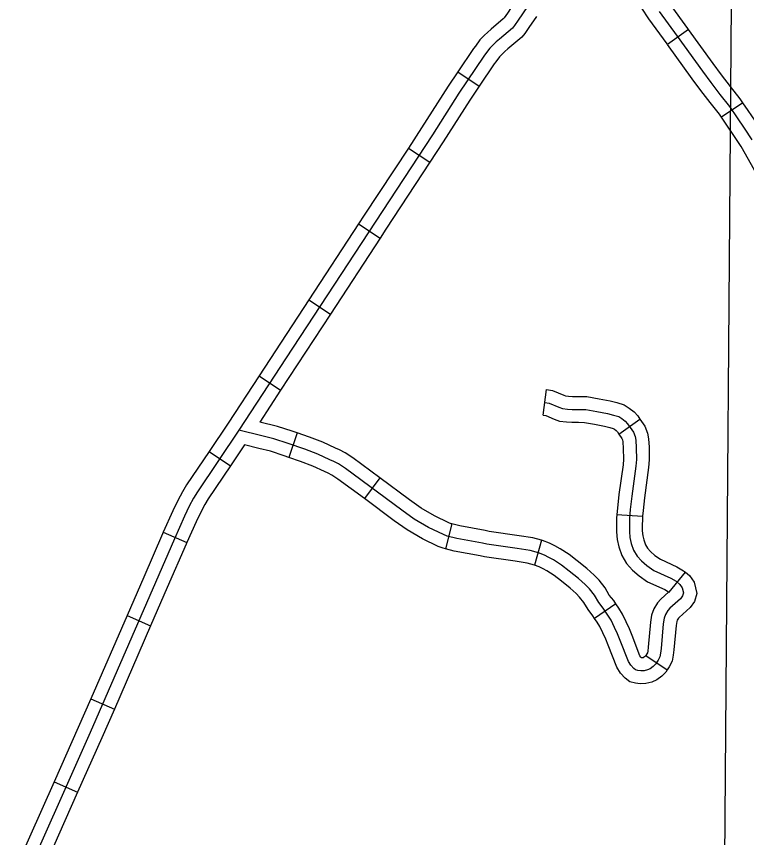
# Model space of a CAD drawing. Extents: x -492261 to -432772, y 1441225 to 1452922.
# Drawn here: x -458364.6 to -458243.3, y 1451253.3 to 1451389.7 of the extents above; entities that cross this region are included whole.
import ezdxf

# ---------------------------------------------------------------- set-up
doc = ezdxf.new("R2010")
doc.units = 0
doc.layers.add('Default', color=7, linetype='Continuous')

msp = doc.modelspace()

# ---------------------------------------------------------------- linework, layer by layer
at = {"layer": 'Default'}
for p, q in [((-458252.96, 1451387.55), (-458256.44, 1451385.04)), ((-458291.31, 1451380.52), (-458287.76, 1451378.12)), ((-458243.96, 1451375.37), (-458247.51, 1451372.97)), ((-458299.52, 1451367.83), (-458295.94, 1451365.48)), ((-458307.81, 1451355.22), (-458304.22, 1451352.87)), ((-458316.06, 1451342.59), (-458312.48, 1451340.25)), ((-458324.32, 1451329.97), (-458320.74, 1451327.62)), ((-458277.14, 1451323.44), (-458276.59, 1451327.69)), ((-458264.53, 1451320.32), (-458261.03, 1451322.8)), ((-458317.98, 1451320.49), (-458319.38, 1451316.44)), ((-458332.64, 1451317.42), (-458329.08, 1451315.02)), ((-458304.26, 1451313.02), (-458306.81, 1451309.58)), ((-458264.86, 1451306.97), (-458260.59, 1451306.65)), ((-458292.29, 1451305.38), (-458293.35, 1451301.23)), ((-458340.24, 1451304.01), (-458336.32, 1451302.27)), ((-458277.42, 1451302.67), (-458278.57, 1451298.54)), ((-458256.19, 1451294.03), (-458253.46, 1451297.34)), ((-458265.04, 1451292.12), (-458268.58, 1451289.69)), ((-458346.27, 1451290.16), (-458342.34, 1451288.45)), ((-458260.05, 1451283.54), (-458256.51, 1451281.13)), ((-458352.3, 1451276.34), (-458348.37, 1451274.62)), ((-458358.39, 1451262.55), (-458354.47, 1451260.81))]:
    msp.add_line(p, q, dxfattribs=at)
for points in [[(-458245.97, 1451139.54), (-458246.91, 1451249.54), (-458245.74, 1451399.02), (-458245.17, 1451549.93)], [(-458271.85, 1451402.94), (-458281.28, 1451389.06), (-458281.89, 1451388.18), (-458282.22, 1451387.77), (-458284.38, 1451385.94), (-458284.91, 1451385.47), (-458285.38, 1451385.03), (-458286, 1451384.41), (-458286.69, 1451383.48), (-458286.99, 1451383.09), (-458291.13, 1451376.97), (-458295.52, 1451370.01), (-458305.05, 1451355.52), (-458319.8, 1451332.96), (-458327.68, 1451320.95), (-458334.57, 1451310.71), (-458335.2, 1451309.67), (-458335.92, 1451308.32), (-458336.72, 1451306.65), (-458338.4, 1451302.88), (-458341.53, 1451295.66), (-458352.42, 1451270.7), (-458364.65, 1451243.18)], [(-458271.85, 1451402.94), (-458281.28, 1451389.06), (-458281.89, 1451388.18), (-458282.22, 1451387.77), (-458284.38, 1451385.94), (-458284.91, 1451385.47), (-458285.38, 1451385.03), (-458286, 1451384.41), (-458286.69, 1451383.48), (-458286.99, 1451383.09), (-458291.13, 1451376.97), (-458295.52, 1451370.01), (-458305.05, 1451355.52), (-458319.8, 1451332.96), (-458327.68, 1451320.95), (-458334.57, 1451310.71), (-458335.2, 1451309.67), (-458335.92, 1451308.32), (-458336.72, 1451306.65), (-458338.4, 1451302.88), (-458341.53, 1451295.66), (-458352.42, 1451270.7), (-458364.65, 1451243.18)], [(-458256.44, 1451385.04), (-458256.52, 1451385.16), (-458259.54, 1451389.28), (-458260.72, 1451391.06), (-458261.62, 1451392.7), (-458262.13, 1451393.91), (-458262.63, 1451395.25), (-458262.99, 1451396.72), (-458263.17, 1451397.75), (-458263.35, 1451398.7), (-458263.42, 1451399.36)], [(-458252.96, 1451387.55), (-458253.06, 1451387.68), (-458256.02, 1451391.73), (-458257.05, 1451393.28), (-458257.76, 1451394.57), (-458258.14, 1451395.49), (-458258.53, 1451396.52), (-458258.8, 1451397.6), (-458258.96, 1451398.51), (-458259.11, 1451399.33), (-458259.16, 1451399.83)], [(-458281.8, 1451392.11), (-458283.05, 1451390.27), (-458283.6, 1451389.47), (-458283.76, 1451389.28), (-458285.78, 1451387.56), (-458286.35, 1451387.05), (-458286.87, 1451386.57), (-458287.63, 1451385.81), (-458288.38, 1451384.78), (-458288.72, 1451384.37), (-458291.31, 1451380.52)], [(-458278.25, 1451389.7), (-458279.51, 1451387.85), (-458280.17, 1451386.89), (-458280.68, 1451386.27), (-458282.97, 1451384.32), (-458283.47, 1451383.88), (-458283.89, 1451383.49), (-458284.37, 1451383.01), (-458284.99, 1451382.17), (-458285.26, 1451381.82), (-458287.76, 1451378.12)], [(-458242.4, 1451369.18), (-458243.65, 1451371.12), (-458244.83, 1451372.84), (-458246.11, 1451374.73), (-458247.68, 1451376.73), (-458249.19, 1451378.7), (-458250.61, 1451380.61), (-458254.79, 1451386.42), (-458257.78, 1451390.5)], [(-458243.96, 1451375.37), (-458244.38, 1451376), (-458245.99, 1451378.04), (-458247.48, 1451379.99), (-458248.88, 1451381.88), (-458252.96, 1451387.55)], [(-458247.51, 1451372.97), (-458247.84, 1451373.47), (-458249.37, 1451375.42), (-458250.9, 1451377.41), (-458252.34, 1451379.35), (-458256.44, 1451385.04)], [(-458291.31, 1451380.52), (-458292.92, 1451378.14), (-458297.32, 1451371.17), (-458299.52, 1451367.83)], [(-458287.76, 1451378.12), (-458289.33, 1451375.8), (-458293.72, 1451368.85), (-458295.94, 1451365.48)], [(-458236.27, 1451361.97), (-458237.09, 1451363.85), (-458238.19, 1451366.13), (-458240.56, 1451370.29), (-458241.86, 1451372.31), (-458243.07, 1451374.05), (-458243.96, 1451375.37)], [(-458240.2, 1451360.26), (-458240.98, 1451362.06), (-458241.99, 1451364.13), (-458244.23, 1451368.07), (-458245.43, 1451369.94), (-458246.6, 1451371.63), (-458247.51, 1451372.97)], [(-458299.52, 1451367.83), (-458306.84, 1451356.7), (-458307.81, 1451355.22)], [(-458295.94, 1451365.48), (-458303.26, 1451354.34), (-458304.22, 1451352.87)], [(-458307.81, 1451355.22), (-458316.06, 1451342.59)], [(-458304.22, 1451352.87), (-458312.48, 1451340.25)], [(-458316.06, 1451342.59), (-458321.6, 1451334.13), (-458324.32, 1451329.97)], [(-458312.48, 1451340.25), (-458318.01, 1451331.79), (-458320.74, 1451327.62)], [(-458324.32, 1451329.97), (-458329.46, 1451322.14), (-458332.64, 1451317.42)], [(-458320.74, 1451327.62), (-458324.22, 1451322.31)], [(-458276.59, 1451327.69), (-458275.54, 1451327.56), (-458273.69, 1451326.75), (-458273.42, 1451326.65), (-458272.89, 1451326.59), (-458272.26, 1451326.56), (-458271.2, 1451326.56), (-458269.84, 1451326.53), (-458267.83, 1451326.17), (-458265.96, 1451325.82), (-458264.87, 1451325.53), (-458263.67, 1451325.18), (-458262.82, 1451324.64), (-458262.01, 1451324.03), (-458261.41, 1451323.33), (-458261.03, 1451322.8)], [(-458276.86, 1451325.57), (-458276.12, 1451325.47), (-458274.5, 1451324.76), (-458273.92, 1451324.55), (-458273.06, 1451324.46), (-458272.31, 1451324.42), (-458271.23, 1451324.42), (-458270.05, 1451324.39), (-458268.22, 1451324.06), (-458266.43, 1451323.73), (-458265.45, 1451323.47), (-458264.56, 1451323.21), (-458264.04, 1451322.87), (-458263.48, 1451322.46), (-458263.1, 1451322.01), (-458262.12, 1451320.63), (-458261.85, 1451319.92), (-458261.74, 1451319.29), (-458261.66, 1451318.03), (-458261.63, 1451316.08), (-458261.72, 1451314.99), (-458262.39, 1451309.98), (-458262.65, 1451307.8), (-458262.77, 1451306.26), (-458262.79, 1451305.16), (-458262.79, 1451304.15), (-458262.69, 1451303.1), (-458262.48, 1451302.15), (-458262.08, 1451301.02), (-458261.51, 1451300.05), (-458260.78, 1451299.24), (-458259.87, 1451298.46), (-458258.71, 1451297.63), (-458255.9, 1451296.38), (-458255.03, 1451295.86), (-458254.39, 1451295.33), (-458254, 1451294.79), (-458253.81, 1451293.91), (-458253.94, 1451293.45), (-458254.3, 1451292.95), (-458256.06, 1451291.36), (-458256.38, 1451290.98), (-458256.79, 1451290.34), (-458257.02, 1451289.7), (-458257.16, 1451288.78), (-458257.52, 1451284.67), (-458257.62, 1451283.9), (-458257.74, 1451283.29), (-458258.02, 1451282.72), (-458258.42, 1451282.12), (-458258.84, 1451281.68), (-458259.32, 1451281.33), (-458259.76, 1451281.12), (-458260.31, 1451280.99), (-458260.91, 1451280.97), (-458261.36, 1451281.02), (-458261.75, 1451281.12), (-458262.04, 1451281.35), (-458262.57, 1451281.91), (-458262.95, 1451282.53), (-458264.3, 1451286.02), (-458264.76, 1451287.1), (-458265.24, 1451288.2), (-458265.82, 1451289.37), (-458266.35, 1451290.24), (-458267.13, 1451291.37), (-458267.89, 1451292.35), (-458268.61, 1451293.54), (-458269.44, 1451294.61), (-458270.14, 1451295.34), (-458271.24, 1451296.34), (-458272.77, 1451297.54), (-458274.05, 1451298.54), (-458275.39, 1451299.42), (-458276.15, 1451299.83), (-458276.92, 1451300.2), (-458277.92, 1451300.58), (-458279.29, 1451300.96), (-458281.42, 1451301.31), (-458286.5, 1451302.04), (-458287.19, 1451302.2), (-458291.44, 1451302.95)], [(-458277.14, 1451323.44), (-458276.69, 1451323.38), (-458275.3, 1451322.78), (-458274.42, 1451322.45), (-458273.23, 1451322.32), (-458272.37, 1451322.27), (-458271.25, 1451322.27), (-458270.27, 1451322.25), (-458268.6, 1451321.95), (-458266.91, 1451321.64), (-458266.04, 1451321.41), (-458265.46, 1451321.24), (-458265.26, 1451321.11), (-458264.96, 1451320.89), (-458264.79, 1451320.69), (-458264.53, 1451320.32)], [(-458261.03, 1451322.8), (-458260.22, 1451321.65), (-458259.77, 1451320.48), (-458259.61, 1451319.54), (-458259.51, 1451318.12), (-458259.49, 1451316.01), (-458259.59, 1451314.76), (-458260.27, 1451309.71), (-458260.52, 1451307.59), (-458260.59, 1451306.65)], [(-458317.98, 1451320.49), (-458318.8, 1451320.78), (-458321.27, 1451321.58), (-458324.22, 1451322.31)], [(-458291.44, 1451302.95), (-458293.08, 1451303.37), (-458293.69, 1451303.61), (-458296.15, 1451304.8), (-458298.56, 1451306.19), (-458300.6, 1451307.64), (-458309.98, 1451314.59), (-458311.12, 1451315.34), (-458311.9, 1451315.75), (-458312.54, 1451316.05), (-458314.55, 1451316.98), (-458316.7, 1451317.78), (-458319.48, 1451318.75), (-458321.86, 1451319.52), (-458323.85, 1451320.01), (-458327.68, 1451320.95)], [(-458304.26, 1451313.02), (-458308.76, 1451316.35), (-458310.03, 1451317.19), (-458310.95, 1451317.67), (-458311.63, 1451317.99), (-458313.72, 1451318.96), (-458315.97, 1451319.8), (-458317.98, 1451320.49)], [(-458264.53, 1451320.32), (-458264.02, 1451319.6), (-458263.93, 1451319.35), (-458263.88, 1451319.04), (-458263.8, 1451317.94), (-458263.78, 1451316.15), (-458263.85, 1451315.22), (-458264.52, 1451310.25), (-458264.79, 1451308), (-458264.86, 1451306.97)], [(-458332.64, 1451317.42), (-458336.37, 1451311.87), (-458337.06, 1451310.73), (-458337.83, 1451309.29), (-458338.67, 1451307.55), (-458340.24, 1451304.01)], [(-458326.73, 1451318.51), (-458329.08, 1451315.02)], [(-458319.38, 1451316.44), (-458320.16, 1451316.71), (-458322.45, 1451317.46), (-458324.36, 1451317.93), (-458326.73, 1451318.51)], [(-458306.81, 1451309.58), (-458311.21, 1451312.84), (-458312.21, 1451313.49), (-458312.86, 1451313.83), (-458313.44, 1451314.11), (-458315.37, 1451315), (-458317.43, 1451315.77), (-458319.38, 1451316.44)], [(-458329.08, 1451315.02), (-458332.76, 1451309.56), (-458333.33, 1451308.6), (-458334.01, 1451307.35), (-458334.78, 1451305.75), (-458336.32, 1451302.27)], [(-458292.29, 1451305.38), (-458292.42, 1451305.41), (-458292.82, 1451305.58), (-458295.15, 1451306.7), (-458297.4, 1451307.99), (-458299.34, 1451309.38), (-458304.26, 1451313.02)], [(-458293.35, 1451301.23), (-458293.75, 1451301.33), (-458294.56, 1451301.65), (-458297.15, 1451302.91), (-458299.72, 1451304.38), (-458301.86, 1451305.91), (-458306.81, 1451309.58)], [(-458264.86, 1451306.97), (-458264.91, 1451306.36), (-458264.93, 1451305.18), (-458264.93, 1451304.05), (-458264.81, 1451302.77), (-458264.55, 1451301.57), (-458264.03, 1451300.11), (-458263.25, 1451298.78), (-458262.28, 1451297.7), (-458261.19, 1451296.77), (-458259.77, 1451295.76), (-458256.89, 1451294.48), (-458256.27, 1451294.1), (-458256.19, 1451294.03)], [(-458260.59, 1451306.65), (-458260.62, 1451306.17), (-458260.64, 1451305.13), (-458260.65, 1451304.25), (-458260.56, 1451303.43), (-458260.41, 1451302.74), (-458260.13, 1451301.92), (-458259.78, 1451301.33), (-458259.28, 1451300.78), (-458258.55, 1451300.15), (-458257.64, 1451299.5), (-458254.91, 1451298.28), (-458253.79, 1451297.61), (-458253.46, 1451297.34)], [(-458277.42, 1451302.67), (-458278.83, 1451303.06), (-458281.09, 1451303.43), (-458286.11, 1451304.15), (-458286.77, 1451304.3), (-458290.99, 1451305.05), (-458292.29, 1451305.38)], [(-458340.24, 1451304.01), (-458340.36, 1451303.74), (-458343.5, 1451296.51), (-458346.27, 1451290.16)], [(-458336.32, 1451302.27), (-458336.44, 1451302.01), (-458339.57, 1451294.8), (-458342.34, 1451288.45)], [(-458265.04, 1451292.12), (-458265.4, 1451292.64), (-458266.13, 1451293.57), (-458266.84, 1451294.75), (-458267.82, 1451296.02), (-458268.65, 1451296.87), (-458269.85, 1451297.98), (-458271.45, 1451299.23), (-458272.8, 1451300.28), (-458274.3, 1451301.26), (-458275.17, 1451301.74), (-458276.08, 1451302.17), (-458277.25, 1451302.62), (-458277.42, 1451302.67)], [(-458278.57, 1451298.54), (-458279.76, 1451298.86), (-458281.75, 1451299.19), (-458286.89, 1451299.93), (-458287.61, 1451300.1), (-458291.89, 1451300.86), (-458293.35, 1451301.23)], [(-458268.58, 1451289.69), (-458268.86, 1451290.1), (-458269.66, 1451291.14), (-458270.38, 1451292.33), (-458271.06, 1451293.2), (-458271.64, 1451293.8), (-458272.62, 1451294.7), (-458274.09, 1451295.85), (-458275.31, 1451296.8), (-458276.49, 1451297.58), (-458277.12, 1451297.92), (-458277.77, 1451298.23), (-458278.58, 1451298.54), (-458278.57, 1451298.54)], [(-458253.46, 1451297.34), (-458252.81, 1451296.81), (-458252, 1451295.68), (-458251.6, 1451293.84), (-458251.98, 1451292.5), (-458252.69, 1451291.51), (-458254.52, 1451289.86), (-458254.65, 1451289.71), (-458254.85, 1451289.39), (-458254.93, 1451289.16), (-458255.04, 1451288.52), (-458255.39, 1451284.44), (-458255.5, 1451283.55), (-458255.69, 1451282.59), (-458256.16, 1451281.64), (-458256.51, 1451281.13)], [(-458256.24, 1451294.08), (-458257.59, 1451292.86), (-458258.11, 1451292.25), (-458258.72, 1451291.28), (-458259.1, 1451290.24), (-458259.29, 1451289.04), (-458259.65, 1451284.9), (-458259.73, 1451284.25), (-458259.79, 1451283.98), (-458259.88, 1451283.8), (-458260.05, 1451283.54)], [(-458260.05, 1451283.54), (-458260.1, 1451283.47), (-458260.27, 1451283.29), (-458260.43, 1451283.17), (-458260.48, 1451283.15), (-458260.59, 1451283.12), (-458260.76, 1451283.12), (-458260.86, 1451283.22), (-458261.03, 1451283.49), (-458262.31, 1451286.82), (-458262.79, 1451287.95), (-458263.3, 1451289.11), (-458263.94, 1451290.4), (-458264.55, 1451291.41), (-458265.04, 1451292.12)], [(-458346.27, 1451290.16), (-458352.3, 1451276.34)], [(-458256.51, 1451281.13), (-458256.75, 1451280.77), (-458257.41, 1451280.07), (-458258.21, 1451279.48), (-458259.05, 1451279.08), (-458260.03, 1451278.85), (-458261.01, 1451278.83), (-458261.75, 1451278.91), (-458262.7, 1451279.15), (-458263.47, 1451279.75), (-458264.27, 1451280.59), (-458264.88, 1451281.57), (-458266.29, 1451285.22), (-458266.73, 1451286.25), (-458267.19, 1451287.3), (-458267.69, 1451288.33), (-458268.15, 1451289.08), (-458268.58, 1451289.69)], [(-458342.34, 1451288.45), (-458348.37, 1451274.62)], [(-458352.3, 1451276.34), (-458354.38, 1451271.56), (-458358.39, 1451262.55)], [(-458348.37, 1451274.62), (-458350.46, 1451269.84), (-458354.47, 1451260.81)], [(-458358.39, 1451262.55), (-458364.51, 1451248.76)], [(-458354.47, 1451260.81), (-458360.6, 1451247.02)]]:
    msp.add_lwpolyline(points, dxfattribs=at)

doc.saveas('drawing.dxf')
